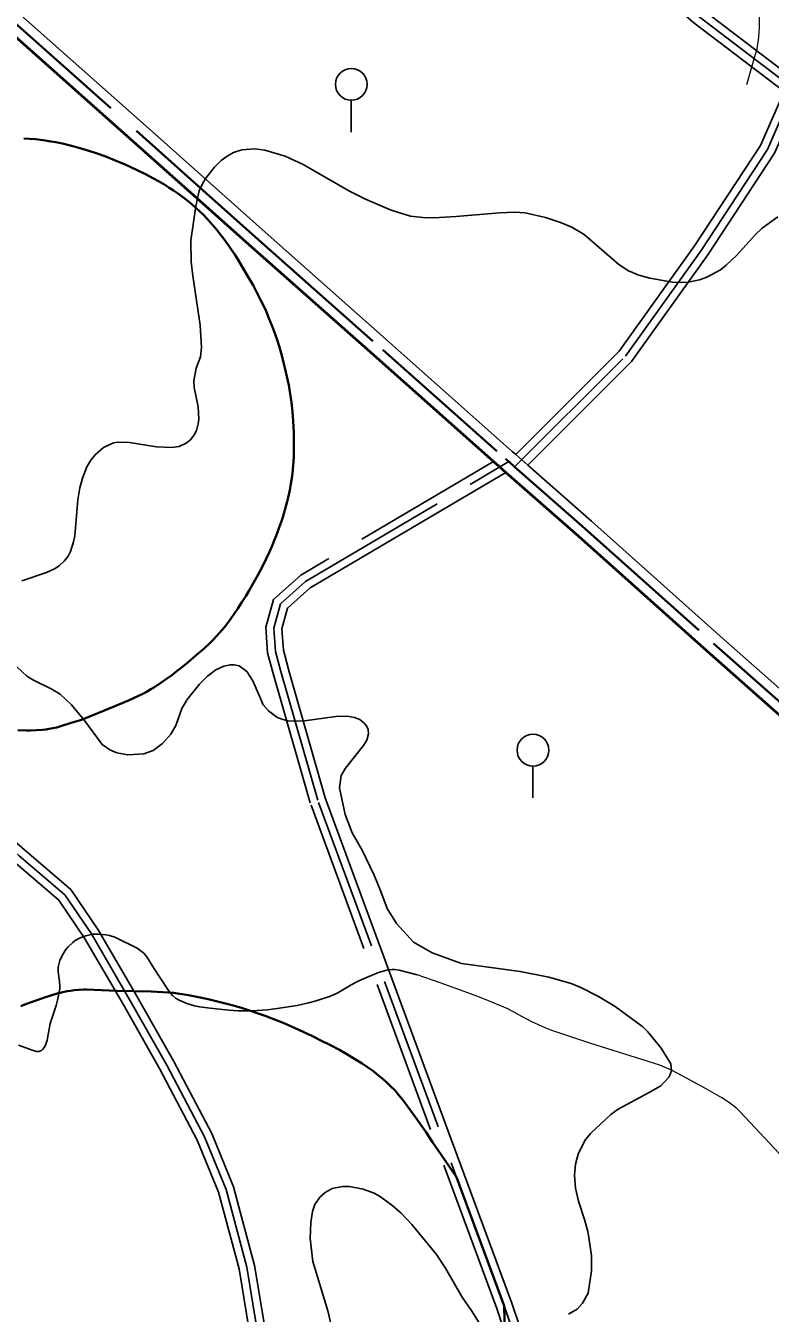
# Model space of a CAD drawing. Extents: x -64005 to -55000, y -89025 to -80000.
# Drawn here: x -60821 to -59886, y -87338 to -85720 of the extents above; entities that cross this region are included whole.
import ezdxf

# ---------------------------------------------------------------- set-up
doc = ezdxf.new("R2010")
doc.units = 0
doc.header["$LTSCALE"] = 32
doc.linetypes.add('LONG_DASHED', pattern=[7.5, 6, -1.5])
for name, color, linetype, lineweight in [('1', 7, 'Continuous', 25), ('2', 7, 'Continuous', 25), ('25', 7, 'Continuous', 35), ('32', 7, 'Continuous', 25), ('39', 7, 'LONG_DASHED', 25), ('5', 7, 'Continuous', 40), ('8', 7, 'Continuous', 25)]:
    doc.layers.add(name, color=color, linetype=linetype, lineweight=lineweight)

msp = doc.modelspace()

# ---------------------------------------------------------------- linework, layer by layer
at = {"layer": '1'}
for points in [[(-59876.7, -85960.21), (-59896.13, -85974.29), (-59904.71, -85982.29), (-59928.38, -86008.59), (-59941.32, -86021.01), (-59948.6, -86026.55), (-59965.77, -86036.01), (-59974.81, -86039.26), (-59988.88, -86042.19), (-59997.7, -86042.79), (-60008.7, -86042.19), (-60037.5, -86037.25), (-60051.09, -86033.5), (-60064.17, -86027.9), (-60076.16, -86020.2), (-60119.88, -85982.4), (-60135.27, -85973.26), (-60149.73, -85967.18), (-60168.21, -85960.92), (-60193.82, -85955.12), (-60207.29, -85954.46), (-60225.68, -85954.9), (-60280.93, -85959.88), (-60308.54, -85961.38), (-60322.33, -85961.15), (-60337.76, -85959.38), (-60362.25, -85951.89), (-60394.54, -85938.1), (-60414.45, -85927.75), (-60472.81, -85894.29), (-60495.29, -85884.02), (-60520.85, -85876.46), (-60533.61, -85874.62), (-60549.66, -85875.8), (-60560.11, -85879.29), (-60568, -85883.75), (-60575.65, -85889.46), (-60584.01, -85897.84), (-60595.17, -85911.92)], [(-60595.17, -85911.92), (-60599.75, -85919.37), (-60603.22, -85927.32), (-60607.62, -85946.65), (-60613.93, -85990.01), (-60613.27, -86016.53), (-60611.36, -86034.22), (-60602.24, -86096.14), (-60600.32, -86124.28), (-60601.69, -86135.91), (-60607.14, -86150.21), (-60610.01, -86166.38), (-60609.64, -86174.52), (-60604.72, -86198.93), (-60603.95, -86214.4), (-60604.5, -86220.12), (-60606.88, -86228.68), (-60609.71, -86234.21), (-60614.36, -86240.25), (-60619.48, -86244.6), (-60628.52, -86248.63), (-60637.93, -86250.04), (-60656.81, -86249.18), (-60690.81, -86243.75), (-60704.91, -86243.43), (-60711.04, -86244.34), (-60723.58, -86250.11), (-60734.12, -86259.21), (-60739.37, -86266.12), (-60744.22, -86274.37), (-60749.99, -86288.61), (-60753.14, -86300.54), (-60755.57, -86315.59), (-60759.68, -86361.08), (-60761.09, -86368.57), (-60764.84, -86380.74), (-60767.87, -86386.57), (-60772.71, -86393), (-60779.16, -86398.83), (-60785.08, -86402.61), (-60795.11, -86407.17), (-60826.07, -86417.71)], [(-60838.8, -86519.84), (-60819.59, -86537.28), (-60812.29, -86541.88), (-60789.02, -86553.51), (-60777.99, -86560.19), (-60763.86, -86573.31), (-60747.54, -86593.04), (-60725.31, -86623.41), (-60715.46, -86629.87), (-60706.61, -86633.71), (-60692.93, -86636.27), (-60672.67, -86634.97), (-60661.25, -86630.84), (-60649.33, -86622.1), (-60639.06, -86610.34), (-60632.44, -86599.54), (-60625.08, -86578.2), (-60618.33, -86566.63), (-60602.99, -86547.28), (-60592.97, -86537.59), (-60582.38, -86529.53), (-60572.5, -86524.79), (-60564.39, -86523.15), (-60559.46, -86523.09), (-60553.22, -86524.35), (-60543.46, -86531.55), (-60535.73, -86543.16), (-60526.15, -86565.43), (-60522.89, -86573.5), (-60516.08, -86581.15), (-60505.81, -86588.77), (-60500.92, -86591.14), (-60491.84, -86593.45), (-60483.9, -86594.07), (-60471.17, -86593.5), (-60431.49, -86588.12), (-60417.38, -86587.74), (-60408.4, -86589.13), (-60401.35, -86591.98), (-60395.49, -86596.68), (-60393.06, -86599.83), (-60390.95, -86604.54), (-60390.58, -86609.91), (-60392.95, -86617.64), (-60397.01, -86624.45), (-60419.72, -86652.96), (-60424.89, -86662.16)], [(-60424.89, -86662.16), (-60427.3, -86677.9), (-60420.13, -86711.07), (-60411.17, -86734.39), (-60398.62, -86755.91), (-60383.38, -86787.29), (-60375.31, -86807.92), (-60367.24, -86829.44), (-60355.59, -86848.27), (-60334.08, -86871.58), (-60310.77, -86885.03), (-60274.02, -86898.48), (-60200.22, -86908.66)], [(-60200.22, -86908.66), (-60164.03, -86915.52), (-60136.19, -86923.49), (-60124.05, -86928.76), (-60101.86, -86939.99), (-60080.71, -86952.72), (-60045.96, -86978.03), (-60039.95, -86984.48), (-60023.06, -87005.08), (-60011.01, -87024.48), (-60009.95, -87033.43), (-60013.11, -87040.8), (-60023.63, -87052.38), (-60039.03, -87061.09), (-60077.32, -87081.47), (-60086.31, -87088.43), (-60111.86, -87111.94), (-60118.85, -87120.8), (-60127.57, -87138.22), (-60130.79, -87150.62), (-60131.99, -87164.68), (-60130.83, -87180.75), (-60126.82, -87197.27), (-60119.27, -87220.32), (-60115.32, -87235.24), (-60114.14, -87242.77), (-60110.54, -87265.93), (-60110.54, -87284.71), (-60114.92, -87312.87), (-60121.8, -87325.39), (-60128.68, -87332.9), (-60139.32, -87339.16)], [(-60251.64, -87350.26), (-60261.05, -87335.34), (-60272.9, -87317.8), (-60294, -87281.54), (-60305.32, -87264.04), (-60336.37, -87226.47), (-60349.5, -87212.46), (-60361.74, -87201.7), (-60376.83, -87190.91), (-60383.42, -87187.28), (-60397.4, -87182.2), (-60414.52, -87178.93), (-60423.29, -87178.89), (-60436.12, -87181.29), (-60445.28, -87186.17), (-60451.63, -87192.12), (-60458.2, -87201.19), (-60461.13, -87210.35), (-60463.19, -87224.15), (-60464.03, -87244.14), (-60460.74, -87272.92), (-60441.88, -87335.14), (-60432.38, -87374.2)]]:
    msp.add_lwpolyline(points, dxfattribs=at)
at = {"layer": '2', "lineweight": 13}
for points in [[(-59915.66, -85793.92), (-59904.45, -85755.73), (-59902.7, -85748.88), (-59900.47, -85734.93), (-59899.5, -85720.74), (-59899.22, -85692.22)], [(-59868.45, -87143.79), (-59923.99, -87084.81), (-59928.16, -87080.77), (-59937.22, -87073.52), (-59946.98, -87067.12), (-59967.42, -87055.52), (-59995.77, -87039.88), (-60010.19, -87032.73), (-60024.98, -87026.44), (-60032.56, -87023.73), (-60112.75, -86998.64), (-60160.36, -86982.75), (-60168.84, -86979.44), (-60185.42, -86971.89), (-60198.16, -86965.26), (-60214.96, -86956.07), (-60223.63, -86952.02), (-60249.04, -86941.7), (-60266.1, -86935.16), (-60300.47, -86922.74), (-60329.71, -86912.57)]]:
    msp.add_lwpolyline(points, dxfattribs=at)
at = {"layer": '2'}
for points in [[(-60830.21, -87001.26), (-60811.79, -87007.73), (-60807.12, -87008.93), (-60804.73, -87009), (-60802.43, -87008.38), (-60801.34, -87007.73), (-60799.96, -87006.57), (-60797.81, -87003.96), (-60796.29, -87001.06), (-60794.37, -86994.76), (-60793.01, -86987.75), (-60791.49, -86978.39), (-60790.38, -86973.81), (-60782.92, -86951.37), (-60781.1, -86944.43), (-60778.44, -86930.42), (-60778.19, -86927.4), (-60778.64, -86921.31), (-60780.55, -86909.07), (-60780.43, -86902.99), (-60779.35, -86898.04), (-60778.28, -86894.83), (-60775.45, -86888.53), (-60770.82, -86881.02), (-60767.98, -86877.56), (-60762.17, -86871.97), (-60758.98, -86869.63), (-60753.55, -86866.58), (-60745.76, -86863.58), (-60740.56, -86862.34), (-60737.09, -86861.83), (-60730.14, -86861.59), (-60720.66, -86862.34), (-60715.94, -86863.23), (-60709.23, -86865.58), (-60681.36, -86879.03), (-60674.45, -86884.29), (-60672.9, -86885.63)], [(-60672.9, -86885.63), (-60672.4, -86886.06), (-60668.89, -86890.19), (-60660.25, -86904.37), (-60642.71, -86931.15), (-60638.93, -86936.39), (-60636.77, -86938.81), (-60632.9, -86942.03), (-60628.36, -86944.78), (-60619, -86948.9), (-60609.34, -86951.57), (-60602.77, -86952.79), (-60589.47, -86954.58), (-60566.07, -86957.1), (-60554.37, -86957.86), (-60536.85, -86957.91), (-60517.89, -86956.62), (-60505.27, -86955.23), (-60480.05, -86951.21), (-60465.88, -86948.08), (-60456.59, -86945.57), (-60438.29, -86939.5), (-60429.36, -86935.45), (-60412.5, -86925.51), (-60403.71, -86920.7), (-60399.04, -86918.57), (-60378.25, -86909.7), (-60367.85, -86906.68), (-60360.92, -86905.89), (-60357.45, -86905.99), (-60352.26, -86906.84), (-60329.71, -86912.57)]]:
    msp.add_lwpolyline(points, dxfattribs=at)
at = {"layer": '25'}
msp.add_line((-60279.96, -87167.01), (-60220.13, -87328.89), dxfattribs=at)
for points in [[(-60823.39, -85861.56), (-60816.69, -85861.99), (-60809.04, -85862.66), (-60799.34, -85863.81), (-60789.72, -85865.26), (-60783.35, -85866.4), (-60774.9, -85868.12), (-60763.71, -85870.75), (-60757.35, -85872.43), (-60750.12, -85874.5), (-60741.88, -85877.04), (-60732.51, -85880.18), (-60721.85, -85884.05), (-60709.72, -85888.83), (-60703.26, -85891.53), (-60696.39, -85894.51), (-60689.06, -85897.8), (-60681.25, -85901.44), (-60670.91, -85906.51), (-60660.83, -85911.79), (-60654.25, -85915.44), (-60645.68, -85920.51), (-60640.87, -85923.52), (-60635.46, -85927.06), (-60629.39, -85931.26), (-60622.6, -85936.26), (-60615.04, -85942.27), (-60611.08, -85945.61), (-60606.93, -85949.28), (-60602.57, -85953.32), (-60598.01, -85957.79), (-60593.23, -85962.74), (-60586.98, -85969.65), (-60581.03, -85976.66), (-60577.21, -85981.4), (-60572.3, -85987.79), (-60566.03, -85996.48), (-60562.56, -86001.53), (-60558.7, -86007.38), (-60554.38, -86014.17), (-60549.55, -86022.09), (-60542.47, -86034.09), (-60535.66, -86046.13), (-60531.29, -86054.21), (-60525.71, -86065.13), (-60522.65, -86071.45), (-60519.29, -86078.78), (-60515.64, -86087.3), (-60511.59, -86097.52), (-60507.86, -86107.77), (-60505.53, -86114.64), (-60502.63, -86123.83), (-60499.08, -86136.17), (-60497.22, -86143.28), (-60495.21, -86151.46), (-60493.08, -86160.88)], [(-60493.08, -86160.88), (-60490.85, -86171.76), (-60489.83, -86177.24), (-60488.92, -86182.71), (-60487.38, -86193.67), (-60486.55, -86200.97), (-60485.67, -86210.71), (-60484.85, -86223.69), (-60484.55, -86231.11), (-60484.32, -86239.59), (-60484.27, -86250.18), (-60484.55, -86260.77), (-60484.93, -86267.83), (-60485.7, -86277.24), (-60486.28, -86282.62), (-60487.06, -86288.76), (-60488.14, -86295.78), (-60489.6, -86303.8), (-60491.58, -86312.97), (-60492.78, -86317.86), (-60495.3, -86327.19), (-60498.04, -86336.37), (-60499.99, -86342.42), (-60502.73, -86350.4), (-60506.63, -86360.89), (-60508.99, -86366.82), (-60511.8, -86373.54), (-60515.15, -86381.14), (-60519.16, -86389.76), (-60523.97, -86399.5), (-60529.76, -86410.54), (-60536.75, -86423.05), (-60540.64, -86429.68), (-60544.9, -86436.73), (-60549.57, -86444.24), (-60554.7, -86452.24), (-60559.31, -86459.15), (-60564.04, -86465.84), (-60567.27, -86470.19), (-60571.7, -86475.84), (-60577.83, -86483.14), (-60581.48, -86487.2), (-60585.79, -86491.75), (-60590.92, -86496.82), (-60597.07, -86502.47), (-60607.02, -86511.18), (-60617.05, -86519.72), (-60623.8, -86525.28), (-60632.9, -86532.47), (-60638.17, -86536.46), (-60644.25, -86540.89), (-60651.3, -86545.77), (-60659.5, -86551.07), (-60663.94, -86553.78), (-60668.74, -86556.56), (-60673.92, -86559.4), (-60679.53, -86562.27), (-60685.62, -86565.16), (-60692.24, -86568.02), (-60721.57, -86580.09), (-60750.91, -86592.15)], [(-60750.91, -86592.15), (-60763.94, -86596.24), (-60776.98, -86600.33), (-60782.11, -86601.78), (-60786.97, -86602.9), (-60791.56, -86603.74), (-60795.9, -86604.37), (-60800, -86604.82), (-60807.73, -86605.36), (-60814.55, -86605.54), (-60820.53, -86605.51), (-60831.04, -86605.14)], [(-60820.34, -86949.27), (-60810.71, -86945.72), (-60797.62, -86941.25), (-60789.59, -86938.7), (-60781.53, -86936.37), (-60776.13, -86934.98), (-60768.9, -86933.4), (-60764.75, -86932.66), (-60760, -86931.98), (-60754.56, -86931.45), (-60748.31, -86931.18), (-60744.96, -86931.21), (-60726.16, -86931.91), (-60707.35, -86932.66), (-60685.41, -86933.25), (-60663.47, -86933.81), (-60648.84, -86934.33), (-60642.03, -86934.75), (-60635.25, -86935.45), (-60630.74, -86936.04), (-60624.74, -86936.97), (-60616.76, -86938.39), (-60606.15, -86940.52), (-60592.01, -86943.52), (-60580.14, -86946.2), (-60568.39, -86949.19), (-60560.6, -86951.34), (-60550.21, -86954.38), (-60538.95, -86957.91), (-60527.82, -86961.69), (-60520.45, -86964.33), (-60510.7, -86968.02), (-60497.8, -86973.21), (-60490.48, -86976.32), (-60482.14, -86979.98), (-60472.65, -86984.31), (-60461.83, -86989.44), (-60449.49, -86995.54), (-60438.31, -87001.27), (-60427.2, -87007.19), (-60419.87, -87011.27), (-60410.22, -87016.92), (-60404.79, -87020.26), (-60398.67, -87024.19), (-60391.82, -87028.83), (-60384.18, -87034.37), (-60380.21, -87037.43), (-60376.05, -87040.78), (-60371.72, -87044.46), (-60367.21, -87048.5), (-60362.55, -87052.96), (-60357.76, -87057.88), (-60352.86, -87063.35), (-60347.89, -87069.42), (-60345.43, -87072.66), (-60338.63, -87081.99), (-60331.94, -87091.35), (-60318.78, -87110.19), (-60310.11, -87122.83), (-60295.04, -87144.92), (-60279.96, -87167.01)], [(-60827.49, -86952.07), (-60820.34, -86949.27)], [(-60220.13, -87328.89), (-60219.4, -87362.58)]]:
    msp.add_lwpolyline(points, dxfattribs=at)
at = {"layer": '32'}
for p, q in [((-60412.29, -85813.65), (-60412.29, -85853.65)), ((-60184.13, -86650.37), (-60184.13, -86690.37))]:
    msp.add_line(p, q, dxfattribs=at)
for centre in [(-60412.29, -85793.65), (-60184.13, -86630.37)]:
    msp.add_circle(centre, 20, dxfattribs=at)
at = {"layer": '39', "lineweight": 35}
msp.add_line((-60214.64, -86267.77), (-60207.13, -86274.36), dxfattribs=at)
at = {"layer": '39'}
for points in [[(-59856.44, -85799.36), (-59975.82, -85708.45), (-60118.28, -85583.17), (-60197.23, -85464.77), (-60293.04, -85315.95)], [(-60207.13, -86274.36), (-60068.06, -86135.27), (-59972.83, -86002.28), (-59889.63, -85875.36), (-59856.44, -85799.36)], [(-60500.74, -86531.48), (-60507.44, -86506.27), (-60509.53, -86476.98), (-60501.16, -86446.63), (-60469.76, -86418.38), (-60214.64, -86267.77)], [(-60043.82, -87819.55), (-60045.16, -87816.23), (-60135.16, -87580.48), (-60220.13, -87328.89), (-60304.2, -87101.45), (-60454.4, -86693.32), (-60500.74, -86531.48)], [(-60520.46, -87425.15), (-60523.36, -87415.64), (-60527.46, -87376.9), (-60543.45, -87280.3), (-60569.51, -87182.53), (-60596.69, -87116.44), (-60644.08, -87026.37), (-60690.28, -86944.59), (-60738.69, -86861.4), (-60771.87, -86812.22), (-60829.33, -86763.04), (-60877.57, -86721.27), (-60971.1, -86662.69), (-61068.66, -86592.24), (-61106.97, -86559.59)]]:
    msp.add_lwpolyline(points, dxfattribs=at)
at = {"layer": '39', "lineweight": 35}
for points in [[(-60922.01, -85639.12), (-60857.8, -85696.08), (-60682.07, -85852.22), (-60598.39, -85926.87), (-60528.74, -85988.88), (-60372.84, -86127.19), (-60218.64, -86264.25), (-60214.64, -86267.77)], [(-60207.13, -86274.36), (-60119.09, -86351.76), (-59957.41, -86496.28), (-59786.98, -86646.95), (-59669.34, -86752.66), (-59551.76, -86856.71), (-59478.58, -86921.6), (-59435.7, -86959.89)]]:
    msp.add_lwpolyline(points, dxfattribs=at)
at = {"layer": '5', "lineweight": 25}
msp.add_line((-60205.8, -86258.89), (-60190.74, -86272.12), dxfattribs=at)
at = {"layer": '5'}
for points in [[(-60920.88, -85656.85), (-60866.1, -85705.43), (-60690.38, -85861.56), (-60606.72, -85936.2), (-60537.04, -85998.22), (-60381.14, -86136.54), (-60233.83, -86267.49)], [(-60233.83, -86267.49), (-60226.92, -86273.63), (-60218.07, -86281.41)], [(-60218.07, -86281.41), (-60127.38, -86361.11), (-59965.72, -86505.62), (-59795.3, -86656.29), (-59677.66, -86761.99), (-59560.05, -86866.07), (-59486.89, -86930.95), (-59449.02, -86964.76)]]:
    msp.add_lwpolyline(points, dxfattribs=at)
at = {"layer": '5', "lineweight": 25}
for points in [[(-60849.5, -85686.73), (-60673.76, -85842.88), (-60590.07, -85917.54), (-60520.44, -85979.53), (-60364.54, -86117.83), (-60210.36, -86254.88), (-60205.8, -86258.89)], [(-60190.74, -86272.12), (-60110.8, -86342.41), (-59949.1, -86486.94), (-59778.65, -86637.62), (-59661.02, -86743.33), (-59543.47, -86847.35), (-59470.27, -86912.26), (-59436.17, -86942.71)]]:
    msp.add_lwpolyline(points, dxfattribs=at)
at = {"layer": '8'}
for points in [[(-59860.51, -85783.69), (-59969.48, -85700.71), (-60110.69, -85576.53), (-60188.86, -85459.29), (-60285.23, -85309.58)], [(-60190.74, -86272.12), (-60060.4, -86141.76), (-59964.58, -86007.93), (-59880.8, -85880.14), (-59852.5, -85815.31)], [(-60218.07, -86281.41), (-60463.81, -86426.48), (-60492.29, -86452.11), (-60499.43, -86477.97), (-60497.53, -86504.62), (-60491.13, -86528.73), (-60491.1, -86528.84)], [(-60037.22, -87808.95), (-60125.75, -87577.1), (-60210.7, -87325.56), (-60294.82, -87097.99), (-60444.89, -86690.21), (-60491.1, -86528.84)], [(-60420.94, -87639.07), (-60445.33, -87560.67), (-60478.87, -87492.36), (-60505.74, -87439.16), (-60513.52, -87413.64), (-60517.55, -87375.56), (-60533.66, -87278.19), (-60560.01, -87179.33), (-60587.62, -87112.2), (-60635.3, -87021.58), (-60681.6, -86939.62), (-60730.21, -86856.08), (-60764.34, -86805.5), (-60822.81, -86755.46), (-60871.61, -86713.2), (-60965.51, -86654.39), (-61062.37, -86584.45), (-61100.62, -86551.87)]]:
    msp.add_lwpolyline(points, dxfattribs=at)
at = {"layer": '8', "linetype": 'LONG_DASHED'}
for points in [[(-60300.84, -85322.31), (-60205.6, -85470.25), (-60175.49, -85515.4), (-60164.38, -85532.07), (-60125.87, -85589.81), (-59982.16, -85716.19), (-59868.75, -85802.56)], [(-60205.8, -86258.89), (-60075.71, -86128.78), (-59981.08, -85996.63), (-59898.46, -85870.58), (-59868.75, -85802.56)], [(-60233.83, -86267.49), (-60475.71, -86410.28), (-60510.02, -86441.15), (-60519.63, -86475.98), (-60517.35, -86507.92), (-60510.4, -86534.05)], [(-60059.12, -87807.7), (-60144.57, -87583.86), (-60229.56, -87332.23), (-60313.58, -87104.91), (-60463.91, -86696.43), (-60510.4, -86534.05)], [(-60532.74, -87421.86), (-60537.37, -87378.24), (-60553.24, -87282.41), (-60579.01, -87185.73), (-60605.76, -87120.68), (-60652.86, -87031.16), (-60698.96, -86949.56), (-60747.18, -86866.72), (-60779.4, -86818.94), (-60835.85, -86770.63), (-60883.69, -86729.2), (-60976.69, -86670.99), (-61074.95, -86600.04), (-61113.32, -86567.31)]]:
    msp.add_lwpolyline(points, dxfattribs=at)

doc.saveas('drawing.dxf')
